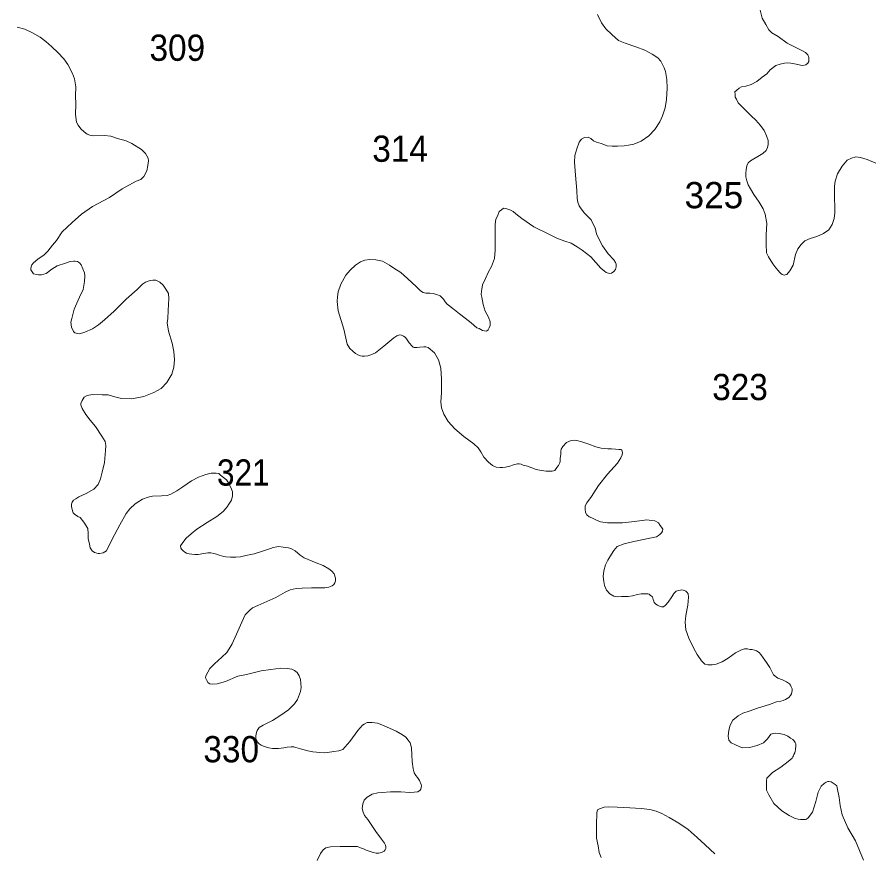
# Model space of a CAD drawing. Extents: x 445.4 to 500, y 8728.7 to 8784.
# Drawn here: x 445.4 to 450.61, y 8766.59 to 8771.69 of the extents above; entities that cross this region are included whole.
import ezdxf
from ezdxf.enums import TextEntityAlignment as Align

# ---------------------------------------------------------------- set-up
doc = ezdxf.new("R2010")
doc.units = 0
doc.header["$LTSCALE"] = 0.064
doc.layers.add('2', color=7, linetype='Continuous', lineweight=13)
doc.layers.add('21', color=7, linetype='Continuous')

msp = doc.modelspace()

# ---------------------------------------------------------------- linework, layer by layer
at = {"layer": '2'}
for points in [[(449.8097, 8771.1464), (449.7901, 8771.1673), (449.7796, 8771.1895), (449.7705, 8771.2026), (449.7705, 8771.2182), (449.7692, 8771.2339), (449.7822, 8771.2444), (449.7953, 8771.2574), (449.811, 8771.2653), (449.8359, 8771.2692), (449.8699, 8771.2783), (449.9027, 8771.2966), (449.936, 8771.3246), (449.9648, 8771.3442), (449.9857, 8771.3677), (450.0184, 8771.3939), (450.0459, 8771.403), (450.0721, 8771.4082), (450.0891, 8771.4109), (450.1101, 8771.4095), (450.1441, 8771.403), (450.169, 8771.3965), (450.1847, 8771.3952), (450.2017, 8771.3978), (450.2135, 8771.4095), (450.22, 8771.4187), (450.22, 8771.4318), (450.2213, 8771.4435), (450.2148, 8771.4592), (450.2004, 8771.4736), (450.1742, 8771.4879), (450.1402, 8771.5036), (450.0884, 8771.5311), (450.0338, 8771.5708), (449.994, 8771.5931), (449.9766, 8771.6129), (449.9593, 8771.6451), (449.9369, 8771.6823), (449.922, 8771.7393)], [(448.9326, 8771.7058), (448.9575, 8771.6546), (448.984, 8771.6183), (449.0204, 8771.5836), (449.0601, 8771.5472), (449.1015, 8771.5307), (449.166, 8771.5076), (449.2207, 8771.4877), (449.2654, 8771.463), (449.3001, 8771.4415), (449.3184, 8771.4204), (449.3382, 8771.3808), (449.3465, 8771.3577), (449.3548, 8771.3097), (449.3581, 8771.2569), (449.3531, 8771.1875), (449.3449, 8771.1363), (449.3283, 8771.0884), (449.3118, 8771.052), (449.2811, 8771.0047)], [(445.8593, 8770.9652), (445.8382, 8770.9709), (445.8229, 8770.9766), (445.8038, 8770.99), (445.7847, 8771.0091), (445.7674, 8771.032), (445.7579, 8771.0492), (445.7521, 8771.0951), (445.754, 8771.16), (445.7516, 8771.2108), (445.7535, 8771.2643), (445.7458, 8771.314), (445.7324, 8771.3464), (445.7057, 8771.3999), (445.6808, 8771.4362), (445.6444, 8771.4744), (445.6081, 8771.5088), (445.5717, 8771.5413), (445.5354, 8771.568), (445.4894, 8771.5928), (445.4435, 8771.6157), (445.3959, 8771.629)], [(450.6278, 8770.7998), (450.5766, 8770.822), (450.5343, 8770.8331), (450.5076, 8770.8376), (450.4809, 8770.8309), (450.4542, 8770.8176), (450.4231, 8770.782), (450.3941, 8770.7354), (450.3808, 8770.6888), (450.3763, 8770.6599), (450.3763, 8770.6243), (450.3763, 8770.5821), (450.3785, 8770.5377), (450.3785, 8770.4977), (450.3741, 8770.4622), (450.363, 8770.4266), (450.3428, 8770.3928), (450.3102, 8770.3711), (450.27, 8770.3516), (450.2288, 8770.3407), (450.1951, 8770.3256), (450.1734, 8770.3039), (450.1539, 8770.2779), (450.1398, 8770.2421), (450.1246, 8770.1771), (450.105, 8770.1425), (450.0855, 8770.1219), (450.0768, 8770.1186), (450.0692, 8770.1175), (450.0583, 8770.1208), (450.0507, 8770.1262), (450.042, 8770.1349), (450.0344, 8770.1446), (450.0203, 8770.1609), (450.0019, 8770.1869), (449.9741, 8770.2289), (449.962, 8770.2532), (449.9596, 8770.3065), (449.9596, 8770.3622), (449.9644, 8770.4324), (449.955, 8770.488), (449.9419, 8770.5221), (449.9169, 8770.5627), (449.8855, 8770.6085), (449.8645, 8770.6439), (449.85, 8770.6674), (449.8422, 8770.691), (449.8356, 8770.7159), (449.8369, 8770.7368), (449.8395, 8770.7617), (449.8435, 8770.7827), (449.85, 8770.801), (449.8655, 8770.8134), (449.8852, 8770.8252), (449.9101, 8770.8396), (449.9403, 8770.8592), (449.96, 8770.8776), (449.9679, 8770.8959), (449.9718, 8770.9129), (449.9718, 8770.9378), (449.9626, 8770.9653), (449.9477, 8770.9994), (449.9268, 8771.0282), (449.8967, 8771.0621), (449.8692, 8771.087), (449.832, 8771.1242), (449.8097, 8771.1464)], [(449.2811, 8771.0047), (449.2447, 8770.9667), (449.1984, 8770.9337), (449.1537, 8770.9155), (449.1206, 8770.9089), (449.0941, 8770.9056), (449.0544, 8770.9039), (449.0212, 8770.9039), (448.9915, 8770.9056), (448.955, 8770.9188), (448.9269, 8770.9271), (448.9087, 8770.9353), (448.8921, 8770.9502), (448.8756, 8770.9584), (448.8541, 8770.9568), (448.8358, 8770.9452), (448.821, 8770.9271), (448.8061, 8770.8874), (448.7945, 8770.8461), (448.7928, 8770.8048), (448.7977, 8770.7263), (448.806, 8770.6338), (448.8093, 8770.5842), (448.8126, 8770.5611), (448.8209, 8770.5396), (448.8325, 8770.5214), (448.8524, 8770.495), (448.8942, 8770.4542), (448.9058, 8770.4277), (448.9174, 8770.4046), (448.9273, 8770.3682), (448.9439, 8770.3302), (448.9637, 8770.2955), (448.9985, 8770.246), (449.0316, 8770.2096), (449.0432, 8770.1948), (449.0465, 8770.1832), (449.0465, 8770.1667), (449.0415, 8770.1518), (449.0316, 8770.1386), (449.0184, 8770.1287), (449.0051, 8770.127), (448.9853, 8770.1336), (448.9753, 8770.1419), (448.9522, 8770.1601), (448.9224, 8770.1948), (448.8926, 8770.2295), (448.8387, 8770.2699), (448.8089, 8770.2897), (448.7725, 8770.3112), (448.7327, 8770.3244), (448.6847, 8770.3425), (448.64, 8770.364), (448.544, 8770.4119), (448.4712, 8770.4632), (448.4348, 8770.4912), (448.4182, 8770.5045), (448.3984, 8770.516), (448.3735, 8770.5226), (448.3603, 8770.5243), (448.3471, 8770.5144), (448.3338, 8770.5045), (448.3239, 8770.4764), (448.3139, 8770.4582), (448.309, 8770.4268), (448.309, 8770.3913), (448.309, 8770.35), (448.309, 8770.3153), (448.309, 8770.269), (448.304, 8770.2178), (448.299, 8770.2013), (448.2875, 8770.1699), (448.2676, 8770.1368), (448.2496, 8770.0957), (448.2317, 8770.0578), (448.2272, 8770.031), (448.225, 8770.0198), (448.2239, 8769.9997), (448.2272, 8769.9819), (448.2351, 8769.9383), (448.2485, 8769.897), (448.2675, 8769.8613), (448.2776, 8769.8334), (448.2787, 8769.81), (448.2731, 8769.7966), (448.2664, 8769.7843), (448.2552, 8769.7754), (448.2317, 8769.7787), (448.2105, 8769.7921), (448.1982, 8769.7966), (448.1635, 8769.8256), (448.1266, 8769.8546), (448.0908, 8769.8803), (448.0517, 8769.9138), (448.017, 8769.9395), (448.0047, 8769.954), (447.9935, 8769.9707), (447.9745, 8769.9908), (447.9521, 8769.9986), (447.932, 8770.0042), (447.9118, 8770.0064)], [(445.7838, 8769.3356), (445.7913, 8769.3537), (445.8051, 8769.3729), (445.8233, 8769.3835), (445.8553, 8769.3889), (445.9139, 8769.3878), (445.9513, 8769.3867), (445.9833, 8769.3782), (446.0313, 8769.3654), (446.0953, 8769.3633), (446.1688, 8769.3771), (446.2289, 8769.4012), (446.2737, 8769.4257), (446.3089, 8769.4619), (446.3377, 8769.514), (446.3516, 8769.5566), (446.3558, 8769.6013), (446.3506, 8769.6517), (446.3417, 8769.7015), (446.3179, 8769.7753), (446.3103, 8769.8255), (446.3134, 8769.8529), (446.3164, 8769.9015), (446.3195, 8769.9745), (446.3179, 8770.0048), (446.3027, 8770.0307), (446.286, 8770.0565), (446.2646, 8770.0732), (446.2418, 8770.0854), (446.2235, 8770.0854), (446.2068, 8770.0839), (446.1946, 8770.0808), (446.1778, 8770.0748), (446.1596, 8770.0626), (446.1276, 8770.0292), (446.0606, 8769.9699), (445.987, 8769.8968), (445.9292, 8769.8451), (445.8911, 8769.8132), (445.8546, 8769.7889), (445.8089, 8769.7691), (445.7769, 8769.76), (445.7647, 8769.7615), (445.748, 8769.7661), (445.7404, 8769.7737), (445.7282, 8769.7995), (445.7236, 8769.8299), (445.7297, 8769.8527), (445.7434, 8769.909), (445.7769, 8769.9819), (445.7982, 8770.029), (445.8074, 8770.0777), (445.8088, 8770.1135), (445.8072, 8770.1318), (445.7966, 8770.1546), (445.7859, 8770.1789), (445.7753, 8770.1926), (445.7646, 8770.2002), (445.7494, 8770.2032), (445.7387, 8770.2032), (445.7189, 8770.2002), (445.69, 8770.191), (445.6397, 8770.1728), (445.6077, 8770.153), (445.5727, 8770.1272), (445.5438, 8770.1196), (445.5255, 8770.1196), (445.5133, 8770.1211), (445.4951, 8770.1257), (445.4829, 8770.1424), (445.4798, 8770.15), (445.4798, 8770.1576), (445.4814, 8770.1682), (445.4859, 8770.1789), (445.4966, 8770.1926), (445.5225, 8770.2154), (445.5605, 8770.2412), (445.5834, 8770.264), (445.6123, 8770.2989), (445.6352, 8770.3278), (445.6701, 8770.3806), (445.731, 8770.4384), (445.7889, 8770.4885), (445.8544, 8770.5357), (445.9582, 8770.591), (446.0369, 8770.643), (446.1216, 8770.6901), (446.1507, 8770.7009), (446.1676, 8770.7179), (446.1858, 8770.7529), (446.1931, 8770.7843), (446.1967, 8770.8133), (446.1944, 8770.8306), (446.1791, 8770.8574), (446.1542, 8770.8822), (446.0947, 8770.9193), (446.0602, 8770.9346), (446.0085, 8770.9499), (445.9664, 8770.9633), (445.9282, 8770.9671), (445.8593, 8770.9652)], [(447.9118, 8770.0064), (447.8872, 8770.0076), (447.8705, 8770.012), (447.8548, 8770.0221), (447.8294, 8770.0462), (447.7755, 8770.0968), (447.734, 8770.1337), (447.6924, 8770.1598), (447.6647, 8770.1783), (447.6231, 8770.2029), (447.5816, 8770.2105), (447.5446, 8770.2121), (447.5139, 8770.209), (447.4892, 8770.1982), (447.4589, 8770.1775), (447.4261, 8770.1467), (447.3994, 8770.116), (447.3686, 8770.0627), (447.3522, 8770.0156), (447.3481, 8769.9849), (447.346, 8769.9562), (447.3522, 8769.8989), (447.3871, 8769.7883), (447.3994, 8769.733), (447.4076, 8769.6961), (447.424, 8769.6695), (447.4425, 8769.6531), (447.4589, 8769.6387), (447.4712, 8769.6305), (447.4876, 8769.6244), (447.4979, 8769.6223), (447.5123, 8769.6223), (447.5328, 8769.6244), (447.5512, 8769.6305), (447.58, 8769.6428), (447.6313, 8769.6838), (447.6908, 8769.735), (447.7093, 8769.7473), (447.7278, 8769.7534), (447.738, 8769.7514), (447.7503, 8769.7452), (447.7606, 8769.7391), (447.7688, 8769.7289), (447.7852, 8769.7043), (447.8037, 8769.6838), (447.8098, 8769.6776), (447.816, 8769.6756), (447.8345, 8769.6756), (447.8509, 8769.6776), (447.8735, 8769.6797), (447.8858, 8769.6797), (447.9001, 8769.6756), (447.9401, 8769.644), (447.9637, 8769.5999), (447.9784, 8769.5499), (447.9814, 8769.4822), (447.9814, 8769.3999), (447.9784, 8769.344), (447.9814, 8769.3087), (447.9961, 8769.2705), (448.0217, 8769.2251), (448.0638, 8769.1795), (448.1187, 8769.1338), (448.1798, 8769.0893), (448.2054, 8769.0637), (448.2219, 8769.04), (448.2401, 8769.0071), (448.2676, 8768.9779), (448.2932, 8768.956), (448.3152, 8768.9469), (448.3389, 8768.945), (448.3536, 8768.945), (448.3719, 8768.9469), (448.3975, 8768.9523), (448.4213, 8768.9615), (448.445, 8768.9669), (448.456, 8768.9669), (448.467, 8768.9651), (448.4798, 8768.9596), (448.5054, 8768.9523), (448.5585, 8768.9323), (448.5914, 8768.9268), (448.6188, 8768.9231), (448.6389, 8768.9231), (448.6572, 8768.9231), (448.6719, 8768.9268), (448.6847, 8768.945), (448.6957, 8768.9578), (448.703, 8768.9724), (448.7048, 8768.9834), (448.7048, 8769.0016), (448.7085, 8769.0236), (448.7085, 8769.0436), (448.7121, 8769.0564), (448.7213, 8769.0728), (448.7432, 8769.0966), (448.7725, 8769.1094), (448.7908, 8769.1112), (448.8073, 8769.1094), (448.8365, 8769.1021), (448.8792, 8769.0859)], [(446.94, 8768.452), (446.8972, 8768.4375), (446.8407, 8768.4175), (446.7897, 8768.4086), (446.7562, 8768.4003), (446.728, 8768.3972), (446.6966, 8768.3972), (446.6684, 8768.3993), (446.6548, 8768.4013), (446.6266, 8768.4097), (446.6099, 8768.4159), (446.5952, 8768.4201), (446.5754, 8768.4243), (446.5586, 8768.4243), (446.5335, 8768.4201), (446.499, 8768.4139), (446.4792, 8768.4149), (446.4614, 8768.4159), (446.4447, 8768.418), (446.429, 8768.4222), (446.4175, 8768.4285), (446.4081, 8768.4368), (446.3976, 8768.4462), (446.3935, 8768.4535), (446.3924, 8768.4671), (446.4008, 8768.4817), (446.4112, 8768.4963), (446.4269, 8768.514), (446.4572, 8768.5412), (446.4907, 8768.5693), (446.5537, 8768.6098), (446.6128, 8768.6454), (446.6521, 8768.6773), (446.6755, 8768.7044), (446.6854, 8768.7203), (446.7026, 8768.7461), (446.7075, 8768.7719), (446.7075, 8768.7964), (446.7001, 8768.8185), (446.6927, 8768.8333), (446.6841, 8768.8505), (446.6718, 8768.8689), (446.6358, 8768.8988), (446.6247, 8768.9071), (446.6089, 8768.9108), (446.5793, 8768.9108), (446.5469, 8768.9025), (446.5007, 8768.8858), (446.4581, 8768.8637), (446.4049, 8768.8278), (446.3697, 8768.8029), (446.3336, 8768.7817), (446.3105, 8768.7733), (446.2753, 8768.7724), (446.2216, 8768.7706), (446.1939, 8768.7632), (446.1605, 8768.7512), (446.1161, 8768.7225), (446.0837, 8768.6921), (446.0609, 8768.6645), (446.0215, 8768.5943), (445.9739, 8768.5034), (445.9408, 8768.4373), (445.9201, 8768.4249), (445.8974, 8768.4208), (445.8891, 8768.4208), (445.8684, 8768.427), (445.8539, 8768.4373), (445.8415, 8768.4559), (445.8374, 8768.4766), (445.8291, 8768.5117), (445.8291, 8768.5426), (445.827, 8768.5736), (445.8022, 8768.6108), (445.7794, 8768.6397), (445.765, 8768.6459), (445.7463, 8768.6604), (445.7381, 8768.6686), (445.7339, 8768.681), (445.7277, 8768.7079), (445.7277, 8768.7202), (445.7318, 8768.7326), (445.7401, 8768.745), (445.7546, 8768.7533), (445.7712, 8768.7668), (445.8167, 8768.7853), (445.8643, 8768.8122), (445.8891, 8768.8411), (445.9036, 8768.8762), (445.914, 8768.9155), (445.9285, 8768.9753), (445.9347, 8769.0476), (445.9367, 8769.0786), (445.9326, 8769.1034), (445.9119, 8769.1364), (445.8734, 8769.194), (445.8414, 8769.2324), (445.8137, 8769.2675), (445.7913, 8769.3037), (445.7838, 8769.3271), (445.7838, 8769.3356)], [(448.8792, 8769.0859), (448.9231, 8769.0713), (448.9542, 8769.0622), (448.9743, 8769.0603), (448.9963, 8769.0585), (449.0183, 8769.0585), (449.042, 8769.0567), (449.0622, 8769.0549), (449.075, 8769.0549), (449.0805, 8769.0494), (449.0841, 8769.0366), (449.0823, 8769.022), (449.075, 8769.0037), (449.0548, 8768.9709), (448.9943, 8768.9037), (448.9395, 8768.8343), (448.8956, 8768.7686), (448.8681, 8768.7303), (448.8571, 8768.7102), (448.8571, 8768.6901), (448.859, 8768.67), (448.8681, 8768.6554), (448.8827, 8768.6444), (448.8974, 8768.6371), (448.923, 8768.6262), (448.9504, 8768.6134), (448.9943, 8768.6079), (449.0858, 8768.6079), (449.1407, 8768.6134), (449.2047, 8768.6225), (449.234, 8768.6262), (449.2614, 8768.6225), (449.2815, 8768.6189), (449.3035, 8768.6079), (449.3147, 8768.5922), (449.3234, 8768.5814), (449.3309, 8768.5684), (449.3288, 8768.5576), (449.3223, 8768.5458), (449.3147, 8768.5393), (449.3039, 8768.5296), (449.2931, 8768.5231), (449.252, 8768.5134), (449.1537, 8768.494), (449.0943, 8768.4789), (449.0532, 8768.4638), (449.0316, 8768.439), (449.0069, 8768.3995), (448.9951, 8768.3791), (448.981, 8768.3521), (448.9702, 8768.3154), (448.968, 8768.2798), (448.9702, 8768.2507), (448.9756, 8768.2248), (448.9875, 8768.1978), (449.0069, 8768.1752), (449.0329, 8768.1601), (449.0556, 8768.1569), (449.0793, 8768.1579), (449.1193, 8768.159), (449.1464, 8768.1622), (449.1766, 8768.1709), (449.1993, 8768.1741), (449.2166, 8768.1752), (449.2306, 8768.1752), (449.2393, 8768.1741), (449.2479, 8768.172), (449.2544, 8768.1676), (449.262, 8768.1612), (449.2674, 8768.1569), (449.2706, 8768.1493), (449.2728, 8768.1396), (449.275, 8768.131), (449.2782, 8768.1213), (449.2879, 8768.1126), (449.2987, 8768.1062), (449.3106, 8768.0986), (449.3236, 8768.0954), (449.3355, 8768.0954), (449.3463, 8768.1051), (449.3636, 8768.1245), (449.3852, 8768.1558), (449.3982, 8768.1763), (449.4122, 8768.1903), (449.4252, 8768.1957), (449.4392, 8768.1978), (449.4435, 8768.1989), (449.4544, 8768.1968), (449.463, 8768.1946), (449.4706, 8768.1903), (449.4792, 8768.1838), (449.4846, 8768.1741), (449.4868, 8768.1536), (449.4831, 8768.106), (449.4716, 8768.043), (449.4678, 8768.0029), (449.4716, 8767.9552), (449.4889, 8767.9055), (449.5195, 8767.8406), (449.5405, 8767.8044), (449.5673, 8767.7662)], [(447.3957, 8767.2422), (447.3808, 8767.2259), (447.3564, 8767.2178), (447.3253, 8767.2138), (447.2874, 8767.2084), (447.2711, 8767.2057), (447.2386, 8767.2084), (447.221, 8767.2097), (447.198, 8767.2124), (447.1682, 8767.2178), (447.1222, 8767.23), (447.0951, 8767.2381), (447.0815, 8767.2422), (447.0653, 8767.2422), (447.0423, 8767.2408), (447.0206, 8767.2354), (446.9895, 8767.2327), (446.9719, 8767.2327), (446.9515, 8767.2327), (446.9299, 8767.2354), (446.9096, 8767.2422), (446.8974, 8767.2462), (446.8825, 8767.253), (446.8703, 8767.2611), (446.8608, 8767.2705), (446.854, 8767.2854), (446.8513, 8767.2935), (446.8513, 8767.3084), (446.854, 8767.3287), (446.8581, 8767.3422), (446.8716, 8767.3598), (446.8947, 8767.3733), (446.9528, 8767.4021), (446.9962, 8767.4305), (447.0503, 8767.467), (447.0869, 8767.5035), (447.1045, 8767.5305), (447.1231, 8767.5801), (447.1272, 8767.6044), (447.1258, 8767.6274), (447.1231, 8767.653), (447.115, 8767.6747), (447.1015, 8767.6949), (447.0852, 8767.7071), (447.069, 8767.7166), (447.0405, 8767.7206), (447.0026, 8767.722), (446.9417, 8767.7139), (446.8834, 8767.7058), (446.7941, 8767.6841), (446.7399, 8767.672), (446.6654, 8767.6409), (446.6153, 8767.626), (446.5842, 8767.6247), (446.5706, 8767.626), (446.5611, 8767.6328), (446.5517, 8767.6463), (446.5435, 8767.6625), (446.5449, 8767.6747), (446.5571, 8767.6963), (446.5693, 8767.7193), (446.5991, 8767.749), (446.6424, 8767.7882), (446.6735, 8767.8166), (446.6884, 8767.8396), (446.706, 8767.8706), (446.7334, 8767.9299), (446.7646, 8768.0015), (446.7862, 8768.0461), (446.8147, 8768.0745), (446.8309, 8768.0894), (446.8621, 8768.1029), (446.9718, 8768.1515), (447.0286, 8768.1853), (447.0598, 8768.1988), (447.0968, 8768.2063), (447.132, 8768.209), (447.1888, 8768.2103), (447.2335, 8768.2103), (447.2701, 8768.2117), (447.2958, 8768.2144), (447.3148, 8768.2238), (447.3256, 8768.2306), (447.331, 8768.2414), (447.3351, 8768.2536), (447.3351, 8768.2711), (447.327, 8768.2968), (447.3134, 8768.313), (447.2945, 8768.3266), (447.2606, 8768.3468), (447.2173, 8768.3644), (447.1449, 8768.3947), (447.1212, 8768.4102), (447.0903, 8768.4366), (447.0675, 8768.4484), (447.0493, 8768.4547), (447.0174, 8768.4593), (446.991, 8768.4629), (446.9791, 8768.462), (446.9564, 8768.4566), (446.94, 8768.452)], [(449.5673, 8767.7662), (449.5864, 8767.7452), (449.6055, 8767.7414), (449.6304, 8767.7414), (449.6553, 8767.7452), (449.6916, 8767.7605), (449.7279, 8767.7834), (449.7738, 8767.8154), (449.8094, 8767.8337), (449.829, 8767.8386), (449.8474, 8767.8386), (449.8609, 8767.8362), (449.8756, 8767.835), (449.8891, 8767.8313), (449.9013, 8767.8264), (449.9173, 8767.8178), (449.9283, 8767.8044), (449.9418, 8767.7848), (449.9626, 8767.7566), (449.9823, 8767.726), (450.0055, 8767.682), (450.0325, 8767.66), (450.0595, 8767.6505), (450.0843, 8767.6382), (450.1016, 8767.6258), (450.1078, 8767.6172), (450.1128, 8767.6085), (450.119, 8767.5949), (450.119, 8767.585), (450.1153, 8767.5652), (450.1078, 8767.5541), (450.0979, 8767.543), (450.0892, 8767.5368), (450.0781, 8767.5306), (450.0645, 8767.5244), (450.0496, 8767.5207), (450.0224, 8767.5158), (449.9802, 8767.4997), (449.9081, 8767.4777), (449.8561, 8767.4592), (449.8189, 8767.4468), (449.7904, 8767.4308), (449.7582, 8767.4048), (449.7409, 8767.3751), (449.7322, 8767.3442), (449.7297, 8767.3071), (449.7334, 8767.2824), (449.7471, 8767.2676), (449.7743, 8767.2552), (449.8139, 8767.2366), (449.8585, 8767.2391), (449.9056, 8767.2502), (449.944, 8767.2676), (449.9688, 8767.291), (449.9898, 8767.3195), (450.0146, 8767.3257), (450.0406, 8767.3244), (450.0704, 8767.317), (450.0918, 8767.3072), (450.1087, 8767.296), (450.1231, 8767.2872), (450.1281, 8767.281), (450.1325, 8767.2753), (450.1369, 8767.2685), (450.1407, 8767.2603), (450.1419, 8767.2528), (450.1419, 8767.2422), (450.1394, 8767.2328), (450.1388, 8767.2234), (450.1375, 8767.2153), (450.135, 8767.2047), (450.13, 8767.1959), (450.1275, 8767.1872), (450.1238, 8767.1815), (450.1181, 8767.1722), (450.0953, 8767.1537), (450.0507, 8767.1181), (449.999, 8767.0861), (449.9758, 8767.063), (449.9651, 8767.0523), (449.9615, 8767.0345), (449.9615, 8767.006), (449.9615, 8766.9775), (449.9758, 8766.949), (450.0079, 8766.8974), (450.055, 8766.8523), (450.0996, 8766.8238), (450.137, 8766.806), (450.1549, 8766.8006), (450.1692, 8766.7988), (450.1799, 8766.7988), (450.1995, 8766.7988), (450.2066, 8766.8024), (450.2173, 8766.8095), (450.2423, 8766.8434), (450.2637, 8766.9092), (450.278, 8766.9662), (450.2958, 8767.0018), (450.3136, 8767.0178), (450.3261, 8767.0267), (450.3368, 8767.0303)], [(447.2252, 8766.5504), (447.2456, 8766.5922), (447.2618, 8766.6139), (447.2767, 8766.626), (447.3051, 8766.6328), (447.3654, 8766.6355), (447.402, 8766.6341), (447.4697, 8766.6341), (447.4886, 8766.626), (447.5062, 8766.6206), (447.5225, 8766.6125), (447.5469, 8766.6044), (447.5658, 8766.5976), (447.5848, 8766.5949), (447.601, 8766.5949), (447.6173, 8766.599), (447.6322, 8766.6071), (447.6389, 8766.6152), (447.643, 8766.6233), (447.643, 8766.6328), (447.6403, 8766.6422), (447.6349, 8766.6558), (447.6157, 8766.6796), (447.5818, 8766.7269), (447.5331, 8766.7999), (447.5128, 8766.8243), (447.5046, 8766.8445), (447.4979, 8766.8662), (447.5019, 8766.8945), (447.5101, 8766.9175), (447.529, 8766.9351), (447.5602, 8766.954), (447.594, 8766.9621), (447.6197, 8766.9648), (447.6702, 8766.9685), (447.7338, 8766.9671), (447.7893, 8766.9631), (447.8164, 8766.9658), (447.8381, 8766.9685), (447.8516, 8766.9779), (447.857, 8766.9847), (447.8597, 8767.005), (447.8584, 8767.0131), (447.8475, 8767.0361), (447.8367, 8767.055), (447.8259, 8767.0685), (447.8164, 8767.0847), (447.8096, 8767.1077), (447.8042, 8767.1536), (447.8015, 8767.1942), (447.7986, 8767.2355), (447.7905, 8767.2666), (447.7796, 8767.2828), (447.7647, 8767.3004), (447.7444, 8767.3152), (447.7065, 8767.3382), (447.6293, 8767.372), (447.5914, 8767.3855), (447.5603, 8767.3909), (447.5291, 8767.3896), (447.5101, 8767.3801), (447.5007, 8767.3734), (447.4729, 8767.3408), (447.4241, 8767.2746), (447.3957, 8767.2422)], [(450.3368, 8767.0303), (450.3422, 8767.0303), (450.3564, 8767.0285), (450.3689, 8767.0214), (450.3814, 8767.0125), (450.3903, 8767.0054), (450.3939, 8766.9929), (450.4046, 8766.9341), (450.4117, 8766.8843), (450.4242, 8766.8273), (450.4581, 8766.749), (450.5045, 8766.6697), (450.5527, 8766.5522)], [(449.1294, 8766.8702), (449.0527, 8766.8755), (448.9974, 8766.8773), (448.9742, 8766.8755), (448.9439, 8766.8649), (448.9332, 8766.8577), (448.9278, 8766.8399), (448.9257, 8766.7661), (448.9274, 8766.686), (448.9364, 8766.638), (448.9435, 8766.5988), (448.9542, 8766.5685)], [(449.6473, 8766.5895), (449.5878, 8766.6441), (449.5396, 8766.6904), (449.4843, 8766.7385), (449.4272, 8766.7776), (449.3702, 8766.8115), (449.3238, 8766.8364), (449.2899, 8766.8506), (449.2507, 8766.8595), (449.1989, 8766.8666), (449.1294, 8766.8702)]]:
    msp.add_lwpolyline(points, dxfattribs=at)

# ---------------------------------------------------------------- texts
at = {"layer": '21', "width": 0.95}
msp.add_text('309', height=0.16, dxfattribs=at).set_placement((446.5418, 8771.4232), align=Align.RIGHT)
at = {"layer": '21'}
for s, width, p in [('314', 0.95, (447.5602, 8770.8077)), ('323', 0.95, (449.6314, 8769.3552)), ('321', 0.9, (446.6138, 8768.8342)), ('330', 0.95, (446.531, 8767.148))]:
    msp.add_text(s, height=0.16, dxfattribs=dict(at, width=width)).set_placement(p)
msp.add_text('325', height=0.16, dxfattribs=at).set_placement((449.4633, 8770.5246))

doc.saveas('drawing.dxf')
